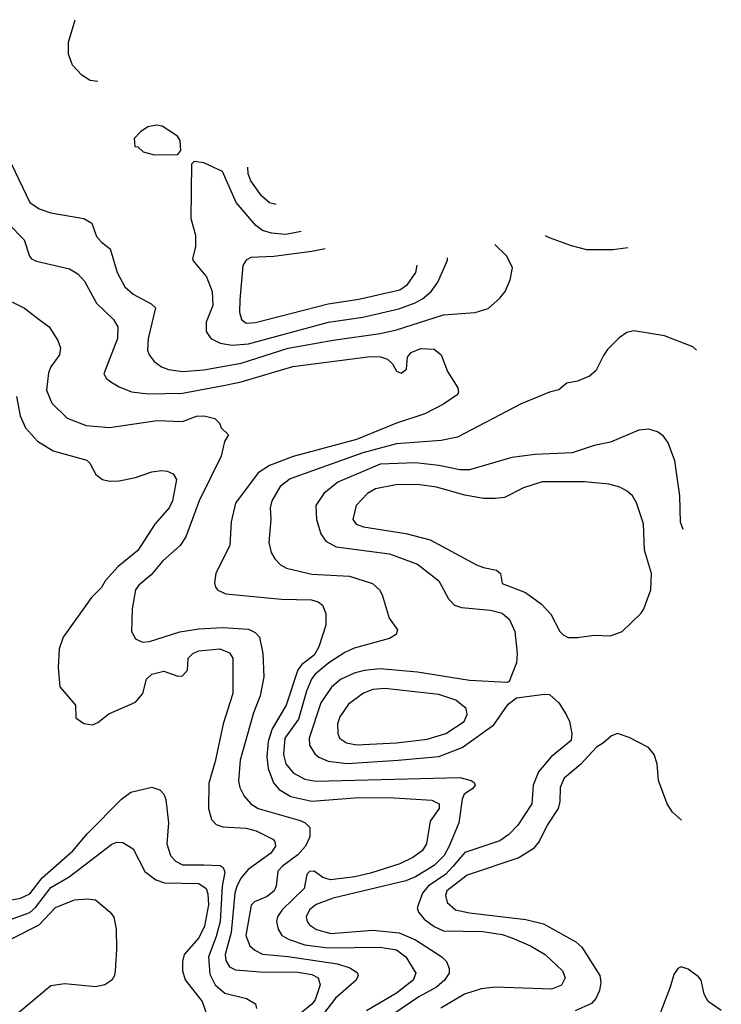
# Model space of a CAD drawing. Extents: x 997028 to 1115134, y 536408 to 618974.
# Tile 467 of 473: x 1078993 to 1081976, y 594632 to 598821. Entities that reach past the tile are written whole.
import ezdxf

# ---------------------------------------------------------------- set-up
doc = ezdxf.new("R2010")
doc.units = 0

msp = doc.modelspace()

# ---------------------------------------------------------------- linework, layer by layer
at = {"layer": '0CON10XD'}
for points in [[(1079324.2, 598557.8), (1079292.9, 598562.9), (1079256.7, 598585), (1079217.4, 598627.4), (1079200.5, 598675), (1079200.4, 598725), (1079228.7, 598821.1)], [(1079566.4, 598246.4), (1079665, 598247.5), (1079677.5, 598265), (1079675, 598307.5), (1079663.3, 598325), (1079598.7, 598368.7), (1079575, 598372.5), (1079537.5, 598365), (1079506.1, 598343.9), (1079480, 598315), (1079481.7, 598281.7), (1079495, 598280), (1079518.3, 598258.3), (1079566.4, 598246.4)], [(1080189.6, 597919.9), (1080125, 597907.8), (1080062.9, 597912.9), (1080025, 597924.7), (1079996.2, 597946.2), (1079913.3, 598043.3), (1079855, 598175.6), (1079775, 598212), (1079735, 598217.5), (1079723, 598207), (1079720, 597975), (1079740, 597905), (1079740, 597855), (1079728, 597805), (1079730, 597795), (1079786.6, 597726.6), (1079810.5, 597665), (1079813.8, 597605), (1079785.9, 597534.1), (1079785.4, 597495), (1079805.3, 597465.3), (1079844.4, 597444.4), (1079896.1, 597436.1), (1079965, 597442.3), (1080305.8, 597534.2), (1080452, 597555), (1080605, 597590.4), (1080673.9, 597616.1), (1080705, 597634.3), (1080741.8, 597665), (1080770.9, 597705), (1080811.2, 597798.8), (1080811.5, 597808.2)], [(1078957.2, 598207.2), (1079035, 598043.6), (1079075, 598016.1), (1079125, 597999.2), (1079265.5, 597975.5), (1079298.8, 597955), (1079319.3, 597899.3), (1079340, 597875), (1079377, 597847), (1079407.1, 597745), (1079440, 597685), (1079475, 597652.9), (1079552, 597612), (1079570, 597595), (1079538.2, 597465), (1079536.2, 597415), (1079542.7, 597395), (1079565, 597366.7), (1079595, 597344.5), (1079625, 597333.2), (1079685, 597324.7), (1079775, 597331.8), (1079935, 597359.4), (1080135, 597423.4), (1080325, 597458.3), (1080525, 597485.7), (1080595, 597501.6), (1080795, 597565.4), (1080930, 597575), (1080985, 597592), (1081035, 597636), (1081057.5, 597665), (1081078.6, 597715), (1081088.1, 597765), (1081064.3, 597815), (1081013.7, 597865.4)], [(1080083.5, 598035.1), (1080055, 598041.8), (1080021.4, 598071.4), (1079974.9, 598134.9), (1079964.8, 598165), (1079962.8, 598193.8)], [(1078945, 597953.1), (1079012.2, 597885), (1079034.2, 597815), (1079043.4, 597803.4), (1079063.4, 597793.4), (1079205, 597761.5), (1079239.4, 597739.4), (1079268.8, 597708.8), (1079318.5, 597615), (1079391.8, 597545), (1079409.7, 597515), (1079409.1, 597465), (1079350.8, 597315), (1079362, 597295), (1079380.2, 597280.2), (1079415, 597259.4), (1079468.7, 597238.7), (1079538.9, 597228.9), (1079685, 597233), (1079866.6, 597266.6), (1079935, 597280.8), (1080154.8, 597345.2), (1080485, 597389), (1080526.9, 597386.9), (1080557.3, 597377.3), (1080577.7, 597357.7), (1080595, 597325.8), (1080615, 597318.1), (1080638, 597335), (1080642, 597385), (1080658, 597405), (1080698, 597422), (1080755, 597418.9), (1080784.3, 597395), (1080811.4, 597325), (1080855.7, 597255), (1080858.6, 597235), (1080852.5, 597225), (1080794.2, 597185), (1080715, 597144.6), (1080595, 597104.3), (1080425, 597034.8), (1080155, 596963), (1080054.4, 596925), (1080007, 596893), (1079910.6, 596765), (1079891.5, 596685), (1079886.5, 596585), (1079826.1, 596466.1), (1079821.2, 596425), (1079825, 596407.5), (1079834.5, 596394.5), (1079868.7, 596378.7), (1080106.4, 596356.4), (1080233.7, 596353.7), (1080261.4, 596345), (1080279.9, 596329.9), (1080294.6, 596295), (1080294.6, 596245.4), (1080265, 596152.9), (1080245, 596117.6), (1080192.5, 596077.5), (1080174.9, 596055.1), (1080125.2, 595904.8), (1080066.2, 595803.8), (1080049, 595751), (1080042.9, 595685), (1080048.6, 595635), (1080072.1, 595575), (1080095.8, 595545.8), (1080145, 595516.2), (1080235, 595497.3), (1080435, 595512), (1080585, 595510.9), (1080745, 595500.5), (1080776.9, 595485), (1080776.8, 595465), (1080738.2, 595411.8), (1080722.7, 595315), (1080704.6, 595285), (1080665, 595257.4), (1080609.7, 595230.3), (1080485, 595190.4), (1080418, 595175), (1080315, 595162.4), (1080281.9, 595171.9), (1080245, 595198.8), (1080225, 595197.3), (1080213.6, 595185), (1080202.7, 595125), (1080108.8, 595035), (1080088.9, 595005), (1080084.6, 594985), (1080091.9, 594951.9), (1080107.9, 594925), (1080137.9, 594907.9), (1080205, 594885.2), (1080305, 594873), (1080525, 594875.2), (1080595, 594864.4), (1080635.1, 594835.1), (1080677.3, 594765), (1080665.3, 594735), (1080595, 594679.5), (1080467.5, 594605)], [(1081578.2, 597850.4), (1081515, 597842.5), (1081405, 597842.5), (1081339.7, 597859.7), (1081245, 597893.1), (1081228.3, 597901.9)], [(1080291.6, 597845.8), (1080235, 597835.2), (1080074, 597814), (1079975, 597809.5), (1079955, 597798.6), (1079941.8, 597775), (1079928.8, 597628.8), (1079926.8, 597576.8), (1079935.6, 597545), (1079955, 597530), (1079995, 597533.5), (1080305, 597611.9), (1080435, 597632.3), (1080608.5, 597671.5), (1080641.8, 597695), (1080676.7, 597745), (1080683.1, 597777.3)], [(1078905, 597646.4), (1079013.3, 597593.3), (1079075, 597546), (1079118, 597515), (1079155, 597456.7), (1079165.6, 597425.6), (1079162.2, 597395), (1079125.5, 597345), (1079115, 597318.8), (1079106.2, 597245), (1079129.9, 597189.9), (1079195, 597126.4), (1079275, 597094.7), (1079375, 597086.1), (1079576.6, 597116.6), (1079685, 597111.2), (1079745, 597134.4), (1079776.6, 597136.6), (1079822.5, 597125), (1079842.5, 597105), (1079850, 597085), (1079880, 597055), (1079863, 597027), (1079848.9, 596965), (1079756, 596775), (1079698.5, 596621.5), (1079674.4, 596585), (1079601.5, 596518.5), (1079551, 596459), (1079499.2, 596415), (1079485.4, 596395), (1079470.3, 596315), (1079468, 596218), (1079485, 596187.5), (1079515, 596173.5), (1079545, 596176.5), (1079673.7, 596216.4), (1079755, 596229.5), (1079855, 596235.3), (1079965, 596228.5), (1079994, 596214), (1080011.9, 596195), (1080026.9, 596125), (1080031.1, 596025), (1080015.3, 595945), (1079987, 595873), (1079929.5, 595670.5), (1079923, 595583), (1079928.9, 595555), (1079947.2, 595517.3), (1079975.4, 595485), (1080006.5, 595465), (1080184.8, 595414.8), (1080206.9, 595405), (1080227.1, 595385), (1080226.5, 595345), (1080207.8, 595305), (1080175, 595268.1), (1080109.8, 595220.2), (1080090.8, 595199.2), (1080083.5, 595135), (1080074.7, 595115), (1080045, 595091.1), (1079991.2, 595068.8), (1079976.4, 595053.6), (1079953.6, 594925), (1079971.2, 594881.2), (1079992.2, 594862.2), (1080025.2, 594845.2), (1080135, 594835.2), (1080344, 594804), (1080397.2, 594787.3), (1080427.2, 594767.2), (1080431.4, 594755), (1080423.1, 594735), (1080335, 594658), (1080285, 594591.4)], [(1081870.2, 597415.2), (1081855, 597429.4), (1081735, 597476.5), (1081605, 597496.9), (1081575, 597490), (1081542.1, 597467.9), (1081491.7, 597418.3), (1081475, 597392.5), (1081442.3, 597327.7), (1081415.9, 597304.1), (1081365, 597283.3), (1081320, 597275), (1081285, 597246.7), (1081245, 597236.2), (1081125, 597187.1), (1080855, 597045.4), (1080785, 597031.3), (1080595, 597017.2), (1080451.4, 596978.6), (1080142.6, 596867.4), (1080100, 596835), (1080064.6, 596775), (1080057.9, 596745), (1080060.5, 596695), (1080052.5, 596597.5), (1080062.5, 596555), (1080077, 596527), (1080102.2, 596502.2), (1080127.9, 596487.9), (1080235, 596462.1), (1080395, 596454), (1080492.4, 596422.4), (1080522.5, 596395), (1080534, 596375), (1080564.3, 596275), (1080598.8, 596225), (1080593.3, 596205), (1080565, 596189.2), (1080415, 596147.1), (1080375, 596129.4), (1080306.9, 596085), (1080247.5, 596035), (1080233.1, 596015), (1080212.5, 595965), (1080177.8, 595845), (1080120.7, 595765), (1080114.8, 595695), (1080124.8, 595654.8), (1080155, 595616.6), (1080205, 595589.8), (1080251.5, 595581.5), (1080865, 595597.5), (1080912.5, 595585), (1080925.9, 595575.9), (1080930, 595565), (1080919.1, 595550.9), (1080883.3, 595526.7), (1080874.1, 595505), (1080860.3, 595405), (1080819.5, 595305), (1080798, 595265), (1080755, 595222.9), (1080675.4, 595174.6), (1080635, 595158.1), (1080325, 595084.4), (1080253.4, 595056.6), (1080224.7, 595035), (1080211.2, 595005), (1080214.7, 594985), (1080225, 594970.4), (1080255, 594950.9), (1080315.7, 594934.3), (1080495, 594948.1), (1080606.2, 594936.2), (1080676.2, 594906.2), (1080787.1, 594835), (1080807.1, 594815), (1080819.5, 594785), (1080819.6, 594765), (1080799.6, 594735), (1080764.6, 594705.4), (1080690, 594665), (1080575, 594586)], [(1078978.7, 597218.7), (1078994.5, 597135.5), (1079017.5, 597085), (1079068.3, 597028.3), (1079135, 596986.5), (1079277.6, 596947.6), (1079291.2, 596935), (1079315.7, 596885.7), (1079345.4, 596865.4), (1079375, 596858.2), (1079415, 596859.2), (1079485, 596873.8), (1079555, 596897.5), (1079595, 596902.9), (1079620.2, 596900.2), (1079645, 596889.2), (1079659.4, 596865), (1079641.8, 596775), (1079628.2, 596745), (1079566.8, 596675), (1079495, 596562.7), (1079411.9, 596495), (1079358, 596435), (1079340, 596405), (1079297.6, 596362.4), (1079178, 596195), (1079160, 596145), (1079156.7, 596065), (1079163, 595983), (1079230, 595905), (1079231.7, 595851.7), (1079265, 595826.7), (1079301.7, 595821.7), (1079325, 595832), (1079372.1, 595867.9), (1079485, 595918.1), (1079515.7, 595955), (1079532.5, 596015), (1079555, 596037.5), (1079605, 596050.4), (1079665, 596028.6), (1079685, 596030), (1079705.5, 596054.5), (1079708.6, 596105), (1079728.6, 596125), (1079755, 596136.3), (1079844.3, 596144.3), (1079885, 596128.2), (1079898.9, 596105), (1079898.6, 595955), (1079857.3, 595825), (1079824.1, 595665), (1079797.3, 595572.7), (1079795.4, 595465), (1079808.3, 595418.3), (1079827.5, 595397.5), (1079857.1, 595387.1), (1079955, 595381.8), (1079998.9, 595371.1), (1080068.9, 595335), (1080077.3, 595325), (1080080.4, 595305), (1080061.1, 595275), (1079963.7, 595206.3), (1079935, 595170.8), (1079915.8, 595135), (1079908.1, 595105), (1079892.2, 594937.8), (1079865.7, 594845), (1079868.7, 594818.7), (1079885, 594791.8), (1079909.7, 594779.7), (1080015, 594770.8), (1080175, 594769.7), (1080235, 594759.4), (1080261.2, 594745), (1080270, 594715), (1080248.8, 594651.2), (1080235, 594632.7), (1080181.3, 594588.7)], [(1081814, 596652.6), (1081803.2, 596683.2), (1081799.5, 596795), (1081778.1, 596945), (1081750.9, 597020.9), (1081730, 597050), (1081705, 597068), (1081668.8, 597078.8), (1081625, 597075.6), (1081505, 597023.6), (1081435, 597010.4), (1081341.7, 596978.3), (1081185, 596971.3), (1081085, 596959.2), (1080905, 596906.5), (1080864, 596906), (1080775.3, 596924.7), (1080675.6, 596935.6), (1080525, 596930.4), (1080345.6, 596854.4), (1080285.5, 596805), (1080252.5, 596755), (1080254.5, 596695), (1080273.3, 596633.3), (1080295, 596602.2), (1080338.7, 596578.7), (1080565, 596548.8), (1080684.3, 596504.3), (1080775, 596434.4), (1080816.8, 596356.8), (1080841.1, 596331.1), (1080870.9, 596320.9), (1080995, 596309.2), (1081045, 596296), (1081075, 596270), (1081098.9, 596218.9), (1081108.2, 596125), (1081105.3, 596084.7), (1081073.8, 596006.2), (1081065, 596001.2), (1080905, 596010.4), (1080685, 596045.2), (1080525, 596059), (1080457.8, 596052.2), (1080415, 596040.7), (1080356.3, 596013.7), (1080317.9, 595982.1), (1080273.8, 595915), (1080223.1, 595765), (1080225.3, 595735.3), (1080247.8, 595697.8), (1080264.3, 595684.3), (1080305, 595667.3), (1080385, 595657.6), (1080601.7, 595671.7), (1080775, 595686.9), (1080874.5, 595725.5), (1081009, 595821), (1081070.6, 595909.4), (1081105, 595936.2), (1081225, 595952.5), (1081245, 595950), (1081285.5, 595915.5), (1081316.9, 595865), (1081330.5, 595835), (1081340.8, 595785), (1081337.3, 595755), (1081252.7, 595685), (1081198.3, 595621.8), (1081176.1, 595565), (1081170.4, 595485), (1081110.9, 595395), (1081072.7, 595355), (1081035, 595327.3), (1080885, 595277.9), (1080835, 595219.3), (1080804.3, 595185.7), (1080729.8, 595135), (1080705.2, 595105), (1080683.6, 595043.6), (1080688.5, 595025), (1080713.1, 594995), (1080755, 594963.7), (1080795.2, 594945.2), (1080962.5, 594942.5), (1081045, 594928.9), (1081085.6, 594915.6), (1081165, 594881.6), (1081227.5, 594845), (1081301.1, 594775), (1081312.2, 594745), (1081296.2, 594713.8), (1081253.5, 594696.5), (1081015, 594704.8), (1080955, 594698.1), (1080884.5, 594675.5), (1080784.1, 594615.9)], [(1081365, 596193.3), (1081435, 596202.5), (1081505, 596200), (1081555, 596218), (1081635, 596296.2), (1081647.1, 596315), (1081676, 596395), (1081679.4, 596465), (1081649.5, 596565), (1081646, 596676), (1081616, 596766), (1081598.6, 596795), (1081576.1, 596816.1), (1081545, 596832.2), (1081497.5, 596845), (1081395, 596855.4), (1081215, 596854.6), (1081135, 596830), (1081055, 596789.1), (1081015, 596783.8), (1080965, 596784.6), (1080885, 596798.1), (1080765, 596831.9), (1080683.7, 596843.7), (1080592.7, 596842.7), (1080505, 596825.3), (1080471.8, 596805), (1080423.5, 596755), (1080410, 596695), (1080423.1, 596675), (1080455, 596664.2), (1080635, 596635.3), (1080738.5, 596608.5), (1080935, 596502.2), (1080965, 596490), (1081019.7, 596479.7), (1081036.7, 596465), (1081045, 596422.5), (1081143.9, 596383.9), (1081211.4, 596335), (1081251.7, 596291.7), (1081289.1, 596219.1), (1081303.6, 596203.6), (1081325, 596193.3), (1081365, 596193.3)], [(1080425, 595737), (1080595, 595744.4), (1080725, 595760), (1080805, 595784.2), (1080882.3, 595835), (1080895.4, 595865), (1080891.4, 595891.4), (1080846.9, 595926.9), (1080775, 595950.7), (1080545, 595975.6), (1080495, 595971), (1080454.5, 595955.5), (1080390.9, 595909.1), (1080353.9, 595855), (1080344.6, 595825), (1080345.5, 595785), (1080353.1, 595765), (1080382.9, 595745), (1080425, 595737)], [(1081807, 595416.2), (1081769.4, 595449.4), (1081745.5, 595485.5), (1081708.6, 595585), (1081704.2, 595655), (1081691.2, 595695), (1081666.7, 595725), (1081585, 595768), (1081535, 595784.2), (1081508.8, 595775), (1081476, 595745), (1081445, 595726.7), (1081377.3, 595652.7), (1081308.4, 595595), (1081291.2, 595555), (1081289.5, 595495), (1081281.9, 595465), (1081235.3, 595395), (1081201.8, 595325), (1081176.1, 595293.9), (1081114.8, 595255.2), (1080895, 595181.2), (1080809.6, 595115), (1080803.2, 595095), (1080810.5, 595065), (1080846, 595035), (1080905, 595022.3), (1081145, 594993.2), (1081220, 594975), (1081357.7, 594897.7), (1081383.5, 594875), (1081460, 594755), (1081463.6, 594725), (1081458.3, 594691.7), (1081443.1, 594656.9), (1081423.9, 594636.1), (1081355, 594604.8)], [(1078943.7, 595073.7), (1078995.5, 595084.5), (1079035, 595102.2), (1079088.8, 595171.2), (1079219.1, 595285), (1079280.3, 595359.7), (1079425, 595505.7), (1079465.4, 595534.6), (1079555, 595556), (1079588.8, 595545), (1079605, 595526.2), (1079613.6, 595503.6), (1079626, 595405), (1079618.8, 595315), (1079634.1, 595265), (1079655, 595242), (1079685, 595225.9), (1079775.3, 595225.3), (1079845, 595222.9), (1079858.5, 595215), (1079865.3, 595195.3), (1079853.2, 595135), (1079845.1, 594984.9), (1079828.8, 594921.2), (1079795.2, 594835), (1079800.7, 594760.7), (1079823.4, 594715), (1079865, 594679.2), (1079957.3, 594657.3), (1079995.8, 594635), (1079999.4, 594615)], [(1078937.8, 594987.8), (1079035, 595023.1), (1079060.2, 595045), (1079125, 595129.4), (1079202.8, 595175), (1079385, 595313.1), (1079405, 595322.9), (1079431.4, 595321.4), (1079475, 595294.3), (1079525, 595198.1), (1079571.5, 595161.5), (1079608.8, 595148.8), (1079755, 595146.3), (1079785.2, 595125), (1079792.7, 595102.7), (1079795.2, 595055), (1079778.9, 594965), (1079755, 594914.6), (1079692.3, 594845), (1079685.4, 594815), (1079685.4, 594775), (1079696.8, 594736.8), (1079768, 594645), (1079793.3, 594575)], [(1078955, 594910), (1079075, 594971.2), (1079145, 595043.9), (1079225, 595076.4), (1079281.2, 595081.2), (1079315, 595076.7), (1079376.7, 595025), (1079393.6, 595003.6), (1079403, 594953), (1079403.8, 594865), (1079399.2, 594775), (1079395.8, 594755), (1079383.8, 594735), (1079354.3, 594715.7), (1079315, 594707.1), (1079185, 594720), (1079125, 594710.4), (1078950.8, 594565)], [(1081976.3, 594606.3), (1081920, 594645), (1081904, 594675), (1081891.2, 594735), (1081879.7, 594749.7), (1081835, 594782), (1081805, 594792), (1081791.2, 594785), (1081775, 594760), (1081759.4, 594705), (1081704.5, 594565)]]:
    msp.add_lwpolyline(points, dxfattribs=at)

doc.saveas('drawing.dxf')
